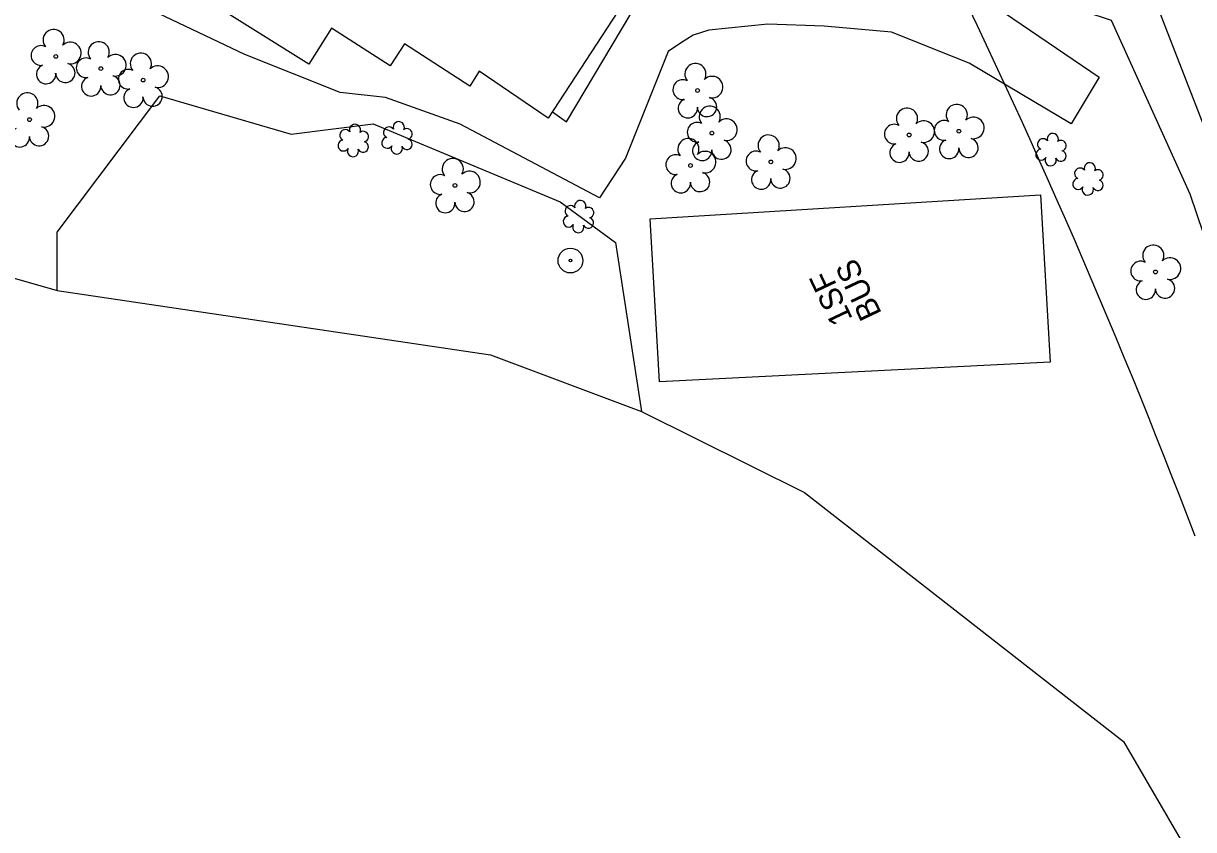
# Model space of a CAD drawing. Extents: x 472260 to 482161, y 489063 to 507124.
# Drawn here: x 474139.9 to 474345.4, y 505102.8 to 505244.4 of the extents above; entities that cross this region are included whole.
import ezdxf

# ---------------------------------------------------------------- set-up
doc = ezdxf.new("R2010")
doc.units = 0
for name, color, linetype in [('Exist Structure Minor Drop Inlet Cogo Elevation', 7, 'Continuous'), ('Prop Drainage Structure Drop Inlet Grate 2 Wide Slots and Flat Grates 840 20 Label', 7, 'Continuous'), ('Prop Drainage Structure Drop Inlet Grate 2 Wide Slots and Sag Grates 840 22 Label', 7, 'Continuous'), ('Prop Drainage Structure Outlet Berm Ditch 850 10 CELL', 7, 'Continuous'), ('Prop Drainage Structure Plot Symbol 20 Scale CELL', 7, 'Continuous'), ('Prop Drainage Structure Tops and Inverts LABEL', 7, 'Continuous'), ('Prop Earthen Structure Ditch Flow Line', 7, 'Continuous'), ('Prop Erosion Rip Rap Pad at Outlet CELL', 7, 'Continuous'), ('Prop Erosion Rip Rap Pad at Outlet Label', 7, 'Continuous'), ('Prop SS Fill Line', 7, 'Continuous')]:
    doc.layers.add(name, color=color, linetype=linetype)

msp = doc.modelspace()

# ---------------------------------------------------------------- linework, layer by layer
at = {"layer": 'Exist Structure Minor Drop Inlet Cogo Elevation'}
msp.add_arc((473181.76, 504711.19), 1245.4, 20.84556, 26.36313, dxfattribs=at)
at = {"layer": 'Prop Drainage Structure Drop Inlet Grate 2 Wide Slots and Flat Grates 840 20 Label'}
for p, q in [((474145.61, 505238.59), (474145.61, 505238.59)), ((474153.53, 505236.45), (474153.53, 505236.45)), ((474160.94, 505234.44), (474160.94, 505234.44)), ((474258.29, 505232.61), (474258.29, 505232.61)), ((474141, 505227.49), (474141, 505227.49)), ((474260.82, 505225.12), (474260.82, 505225.12)), ((474304.18, 505225.45), (474304.18, 505225.45)), ((474295.45, 505224.8), (474295.45, 505224.8)), ((474257.07, 505219.44), (474257.07, 505219.44)), ((474271.17, 505220.07), (474271.17, 505220.07)), ((474215.7, 505215.94), (474215.7, 505215.94)), ((474338.7, 505200.74), (474338.7, 505200.74))]:
    msp.add_line(p, q, dxfattribs=at)
for centre in [(474145.61, 505238.59), (474153.53, 505236.45), (474160.94, 505234.44), (474258.29, 505232.61), (474141, 505227.49), (474260.82, 505225.12), (474295.45, 505224.8), (474304.18, 505225.45), (474257.07, 505219.44), (474271.17, 505220.07), (474215.7, 505215.94), (474338.7, 505200.74)]:
    msp.add_circle(centre, 0.326, dxfattribs=at)
for centre, radius, start, end in [((474145.23, 505241.47), 1.86, 330.1651, 219.7134), ((474143.01, 505238.75), 1.73, 62.6636, 279.3457), ((474148.16, 505239.18), 1.9, 257.1011, 134.1999), ((474153.15, 505239.32), 1.86, 330.1651, 219.7134), ((474147.29, 505235.69), 1.7, 181.2822, 74.56), ((474150.93, 505236.6), 1.73, 62.6636, 279.3457), ((474156.08, 505237.04), 1.9, 257.1011, 134.1999), ((474160.55, 505237.31), 1.86, 330.1651, 219.7134), ((474257.91, 505235.48), 1.86, 330.1651, 219.7134), ((474143.91, 505235.47), 1.69, 111.5671, 6.231), ((474158.33, 505234.59), 1.73, 62.6636, 279.3457), ((474163.49, 505235.03), 1.9, 257.1011, 134.1999), ((474151.83, 505233.33), 1.69, 111.5671, 6.231), ((474155.21, 505233.55), 1.7, 181.2822, 74.56), ((474162.61, 505231.54), 1.7, 181.2822, 74.56), ((474255.69, 505232.76), 1.73, 62.6636, 279.3457), ((474260.84, 505233.2), 1.9, 257.1011, 134.1999), ((474140.62, 505230.36), 1.86, 330.1651, 219.7134), ((474159.24, 505231.32), 1.69, 111.5671, 6.231), ((474259.96, 505229.71), 1.7, 181.2822, 74.56), ((474143.55, 505228.08), 1.9, 257.1011, 134.1999), ((474256.59, 505229.49), 1.69, 111.5671, 6.231), ((474260.43, 505227.99), 1.86, 330.1651, 219.7134), ((474295.07, 505227.67), 1.86, 330.1651, 219.7134), ((474303.8, 505228.32), 1.86, 330.1651, 219.7134), ((474258.21, 505225.27), 1.73, 62.6636, 279.3457), ((474263.36, 505225.71), 1.9, 257.1011, 134.1999), ((474298, 505225.39), 1.9, 257.1011, 134.1999), ((474301.58, 505225.61), 1.73, 62.6636, 279.3457), ((474306.73, 505226.04), 1.9, 257.1011, 134.1999), ((474139.3, 505224.37), 1.69, 111.5671, 6.231), ((474142.68, 505224.59), 1.7, 181.2822, 74.56), ((474292.84, 505224.95), 1.73, 62.6636, 279.3457), ((474256.68, 505222.31), 1.86, 330.1651, 219.7134), ((474259.11, 505222), 1.69, 111.5671, 6.231), ((474262.49, 505222.22), 1.7, 181.2822, 74.56), ((474270.78, 505222.94), 1.86, 330.1651, 219.7134), ((474293.75, 505221.68), 1.69, 111.5671, 6.231), ((474297.12, 505221.9), 1.7, 181.2822, 74.56), ((474302.48, 505222.33), 1.69, 111.5671, 6.231), ((474305.86, 505222.55), 1.7, 181.2822, 74.56), ((474254.46, 505219.59), 1.73, 62.6636, 279.3457), ((474259.61, 505220.03), 1.9, 257.1011, 134.1999), ((474268.56, 505220.22), 1.73, 62.6636, 279.3457), ((474273.72, 505220.66), 1.9, 257.1011, 134.1999), ((474215.32, 505218.82), 1.86, 330.1651, 219.7134), ((474272.84, 505217.17), 1.7, 181.2822, 74.56), ((474213.1, 505216.1), 1.73, 62.6636, 279.3457), ((474218.25, 505216.53), 1.9, 257.1011, 134.1999), ((474255.36, 505216.32), 1.69, 111.5671, 6.231), ((474258.74, 505216.54), 1.7, 181.2822, 74.56), ((474269.47, 505216.95), 1.69, 111.5671, 6.231), ((474217.37, 505213.05), 1.7, 181.2822, 74.56), ((474214, 505212.82), 1.69, 111.5671, 6.231), ((474338.31, 505203.62), 1.86, 330.1651, 219.7134), ((474336.09, 505200.9), 1.73, 62.6636, 279.3457), ((474341.24, 505201.33), 1.9, 257.1011, 134.1999), ((474336.99, 505197.62), 1.69, 111.5671, 6.231), ((474340.37, 505197.84), 1.7, 181.2822, 74.56)]:
    msp.add_arc(centre, radius, start, end, dxfattribs=at)
at = {"layer": 'Prop Drainage Structure Plot Symbol 20 Scale CELL'}
for radius in [2.18, 0.24]:
    msp.add_circle((474235.98, 505202.75), radius, dxfattribs=at)
at = {"layer": 'Prop Drainage Structure Tops and Inverts LABEL'}
msp.add_lwpolyline([(474145.85, 505197.49), (474145.85, 505207.71), (474163.9, 505231.65), (474186.95, 505224.95), (474201.36, 505226.77), (474234.17, 505213.07), (474243.88, 505205.91), (474248.45, 505176.22)], dxfattribs=at)
at = {"layer": 'Prop Earthen Structure Ditch Flow Line'}
for points in [[(474255.2, 505347.88), (474262.34, 505326.27), (474268.91, 505307.01), (474272.6, 505297.55), (474282.7, 505281.77), (474287.12, 505273.12), (474286.07, 505270.82), (474285.47, 505267.68), (474285.75, 505264.57), (474287.25, 505261.46), (474289.99, 505259.33), (474310.71, 505247.24), (474328.8, 505234.96), (474323.9, 505226.78), (474305.98, 505237.39), (474292.34, 505242.83), (474280.51, 505243.9), (474270.61, 505244.23), (474260.26, 505243.19), (474257.5, 505242.33), (474255.29, 505240.93), (474253.13, 505239.47), (474245.66, 505220.7)], [(474235.31, 505227.11), (474246.55, 505246.07), (474252.57, 505255.77), (474255.4, 505262), (474261.44, 505272.96), (474262.1, 505279.36), (474259.8, 505289.16), (474257.04, 505298.11), (474253.18, 505311.36), (474249.07, 505328.08), (474244.58, 505342.07)], [(474245.66, 505220.7), (474241.08, 505213.78), (474216.61, 505226.69), (474203.48, 505231.36), (474195.56, 505232.23), (474178.78, 505238.94), (474155.51, 505250.06), (474142.38, 505255.07), (474123.42, 505260.64), (474115.58, 505264.49), (474122.26, 505277.08)], [(474232.83, 505228.89), (474235.31, 505227.11)]]:
    msp.add_lwpolyline(points, dxfattribs=at)
at = {"layer": 'Prop Erosion Rip Rap Pad at Outlet CELL'}
for p, q in [((474197.92, 505223.64), (474197.92, 505223.64)), ((474205.6, 505224.11), (474205.6, 505224.11)), ((474320.43, 505222.05), (474320.43, 505222.05)), ((474326.93, 505216.9), (474326.93, 505216.9)), ((474237.47, 505210.29), (474237.47, 505210.29))]:
    msp.add_line(p, q, dxfattribs=at)
for centre, radius, start, end in [((474205.83, 505226.15), 0.99, 334.8391, 200.4717), ((474196.44, 505224.77), 0.968, 35.8908, 245.4216), ((474198.15, 505225.68), 0.99, 334.8391, 200.4717), ((474199.59, 505224.51), 0.929, 284.4567, 126.0861), ((474204.12, 505225.24), 0.968, 35.8908, 245.4216), ((474207.28, 505224.98), 0.929, 284.4567, 126.0861), ((474320.66, 505224.09), 0.99, 334.8391, 200.4717), ((474196.12, 505222.94), 0.955, 95.1099, 327.9534), ((474199.56, 505222.71), 0.937, 204.9913, 73.4601), ((474203.8, 505223.41), 0.955, 95.1099, 327.9534), ((474205.48, 505222.43), 0.984, 151.2797, 21.387), ((474207.24, 505223.18), 0.937, 204.9913, 73.4601), ((474318.95, 505223.18), 0.968, 35.8908, 245.4216), ((474322.1, 505222.92), 0.929, 284.4567, 126.0861), ((474197.79, 505221.96), 0.984, 151.2797, 21.387), ((474318.63, 505221.35), 0.955, 95.1099, 327.9534), ((474320.3, 505220.37), 0.984, 151.2797, 21.387), ((474322.07, 505221.12), 0.937, 204.9913, 73.4601), ((474325.45, 505218.03), 0.968, 35.8908, 245.4216), ((474327.16, 505218.94), 0.99, 334.8391, 200.4717), ((474325.13, 505216.2), 0.955, 95.1099, 327.9534), ((474328.57, 505215.98), 0.937, 204.9913, 73.4601), ((474328.61, 505217.77), 0.929, 284.4567, 126.0861), ((474326.81, 505215.22), 0.984, 151.2797, 21.387), ((474237.7, 505212.33), 0.99, 334.8391, 200.4717), ((474235.67, 505209.59), 0.955, 95.1099, 327.9534), ((474235.99, 505211.42), 0.968, 35.8908, 245.4216), ((474239.14, 505211.16), 0.929, 284.4567, 126.0861), ((474237.34, 505208.61), 0.984, 151.2797, 21.387), ((474239.11, 505209.37), 0.937, 204.9913, 73.4601)]:
    msp.add_arc(centre, radius, start, end, dxfattribs=at)
at = {"layer": 'Prop Erosion Rip Rap Pad at Outlet Label'}
for points in [[(474333.63, 505261.37), (474391.56, 505112.22), (474416.96, 505035.11), (474404.23, 505030.66), (474383.08, 505096.38), (474361.36, 505165.52), (474344.78, 505214.38), (474331, 505244.92), (474311.95, 505251.22), (474316.11, 505264.81), (474333.63, 505261.37)], [(474039.74, 505231.39), (474070.64, 505227.57), (474100.38, 505210.48), (474145.85, 505197.49), (474221.93, 505186.17), (474248.45, 505176.22), (474277.09, 505162.04), (474333.09, 505118.27), (474352.71, 505084.66), (474349.72, 505047.44), (474370.59, 505001.39), (474331.17, 504970.24), (474311.76, 504935.08), (474292.73, 504879.6), (474286.83, 504842.4), (474281, 504828.7), (474253.76, 504800.95), (474212.37, 504772.4), (474185.95, 504758.02), (474194.18, 504746.5), (474168.72, 504709.09), (474147.17, 504667.02), (474132.12, 504653.24), (474125.76, 504660.6)]]:
    msp.add_lwpolyline(points, dxfattribs=at)
at = {"layer": 'Prop SS Fill Line'}
for points in [[(474183.11, 505309.88), (474234.27, 505277.89), (474228.48, 505268.49), (474237.08, 505263.19), (474234.35, 505259.14), (474247.18, 505250.92), (474232.09, 505227.76), (474219.92, 505235.99), (474218.3, 505233.34), (474206.86, 505240.82), (474204.33, 505236.96), (474194.01, 505243.55), (474190.04, 505237.22), (474152.61, 505260.71), (474159.9, 505272.84), (474152.23, 505277.58), (474168.77, 505303.3), (474176.06, 505298.71)], [(474249.97, 505210.08), (474318.48, 505214.27), (474320.23, 505184.88), (474251.63, 505181.46)]]:
    msp.add_lwpolyline(points, close=True, dxfattribs=at)

# ---------------------------------------------------------------- texts
at = {"layer": 'Prop Drainage Structure Drop Inlet Grate 2 Wide Slots and Sag Grates 840 22 Label'}
msp.add_text('US19/129 BLAIRSVILLE HWY', height=4, rotation=115.3905, dxfattribs=at).set_placement((474368.85, 505223.17))
at = {"layer": 'Prop Drainage Structure Outlet Berm Ditch 850 10 CELL'}
for s, p in [('BUS', (474290.7, 505193.45)), ('1SF', (474285.6, 505192.53))]:
    msp.add_text(s, height=4, rotation=115.3906, dxfattribs=at).set_placement(p)

doc.saveas('drawing.dxf')
